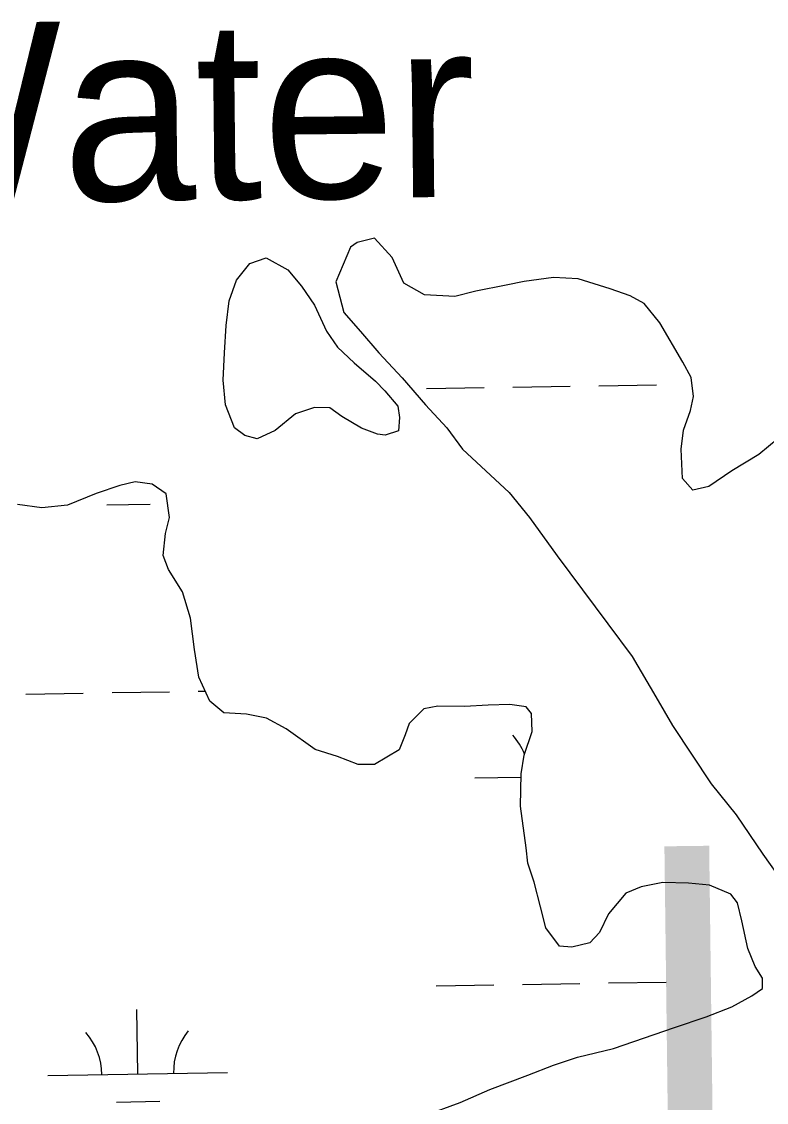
# Model space of a CAD drawing. Extents: x 3855477 to 3893699, y 299188 to 325115.
# Drawn here: x 3879930 to 3880345, y 308189 to 308791 of the extents above; entities that cross this region are included whole.
import ezdxf

# ---------------------------------------------------------------- set-up
doc = ezdxf.new("R2010")
doc.units = 0
for name, color, linetype in [('V-RIVR-IDEN', 7, 'Continuous'), ('V-TOPO-GNAM-IDEN', 7, 'Continuous'), ('V-TOPO-SHOR', 7, 'Continuous'), ('V-WETL-SWMP', 7, 'Continuous')]:
    doc.layers.add(name, color=color, linetype=linetype)

msp = doc.modelspace()

# ---------------------------------------------------------------- linework, layer by layer
at = {"layer": 'V-TOPO-SHOR'}
for points in [[(3880351.58, 308558.6), (3880340.87, 308549.83), (3880325.94, 308540.6), (3880313.12, 308531.87), (3880304.12, 308529.92), (3880298.43, 308536.35), (3880297.67, 308552.72), (3880298.92, 308563.24), (3880302.81, 308574.25), (3880304.54, 308582.13), (3880303.15, 308592.7), (3880298.55, 308601.23), (3880285.76, 308623.08), (3880276.99, 308633.79), (3880269.15, 308638.15), (3880258.15, 308642.04), (3880240.32, 308647.64), (3880226.62, 308648.41), (3880210.23, 308646.07), (3880200.17, 308644.14), (3880183.23, 308640.76), (3880171.57, 308637.8), (3880154.71, 308638.64), (3880143.22, 308645.17), (3880136.63, 308659.53), (3880126.8, 308670.26), (3880117.26, 308667.79), (3880113.52, 308665.23), (3880105.26, 308645.86), (3880109.7, 308628.9), (3880119, 308618.18), (3880129.34, 308606.39), (3880142.27, 308592.45), (3880155.19, 308577.45), (3880167.08, 308564.57), (3880175.84, 308552.81), (3880201.77, 308528.61), (3880213.12, 308514.69), (3880228.56, 308493.31), (3880256.88, 308455.35), (3880270.27, 308437.18), (3880283.58, 308414.78), (3880292.78, 308398.79), (3880314.35, 308366.23), (3880328.28, 308349.1), (3880343.18, 308327.21), (3880354.49, 308311.18)], [(3880119.61, 308564.36), (3880108.65, 308570.89), (3880101.88, 308575.76), (3880093.44, 308575.92), (3880082.83, 308572.41), (3880071.58, 308563.12), (3880061.48, 308558.56), (3880054.65, 308560.26), (3880048.93, 308564.59), (3880043.88, 308577.34), (3880042.55, 308591.08), (3880043.35, 308606.36), (3880044.15, 308621.65), (3880045.98, 308635.33), (3880049.89, 308646.87), (3880057.44, 308656.22), (3880066.46, 308659.23), (3880078.48, 308652.68), (3880086.23, 308643.57), (3880093.42, 308632.89), (3880100.02, 308618.53), (3880106.18, 308609.45), (3880115.52, 308600.84), (3880127.47, 308590.6), (3880132.65, 308585.23), (3880139.88, 308576.66), (3880140.82, 308570.31), (3880140.16, 308562.94), (3880132.73, 308560.44), (3880128.52, 308561.04), (3880119.61, 308564.36)], [(3880154.36, 308181.35), (3880174.54, 308188.9), (3880191.01, 308195.99), (3880212.26, 308204.04), (3880226.6, 308209.59), (3880239.87, 308214.09), (3880260, 308219), (3880293.96, 308230.52), (3880311.48, 308236.54), (3880325.82, 308242.08), (3880337, 308248.2), (3880342.88, 308252.32), (3880342.98, 308258.12), (3880338.88, 308264.52), (3880334.84, 308274.61), (3880331.43, 308289.97), (3880328.97, 308300.04), (3880325.37, 308304.85), (3880313.33, 308309.81), (3880301.75, 308311.08), (3880287.51, 308311.34), (3880275.33, 308308.92), (3880266.83, 308305.38), (3880257.13, 308293.95), (3880252.2, 308283.49), (3880246.82, 308277.79), (3880236.75, 308275.33), (3880229.91, 308275.98), (3880222.18, 308286.14), (3880219.23, 308297.8), (3880215.78, 308311.58), (3880212.28, 308322.19), (3880211.38, 308330.64), (3880208.11, 308353.91), (3880208.43, 308371.84), (3880210.2, 308382.35), (3880214.66, 308395.46), (3880214.32, 308405.49), (3880211.22, 308409.23), (3880202.27, 308410.45), (3880190.14, 308410.14), (3880176.94, 308409.33), (3880162.18, 308409.6), (3880154.24, 308408.16), (3880146.18, 308399.86), (3880143.95, 308393.57), (3880140.64, 308385.2), (3880126.77, 308377.01), (3880117.81, 308377.17), (3880106.29, 308381.59), (3880093.7, 308385.51), (3880077.55, 308396.88), (3880066.59, 308402.88), (3880055.55, 308405.19), (3880042.91, 308405.95), (3880035.11, 308412.42), (3880029.02, 308425.71), (3880026.67, 308441.05), (3880024.34, 308458.5), (3880019.86, 308473.35), (3880012.17, 308485.62), (3880009.15, 308493.58), (3880010.43, 308505.69), (3880012.7, 308514.62), (3880010.83, 308527.84), (3880003.01, 308533.25), (3879993.54, 308534.48), (3879985.07, 308532.52), (3879971.8, 308528.01), (3879955.86, 308521.45), (3879941.59, 308520.12), (3879927.91, 308521.95)]]:
    msp.add_lwpolyline(points, dxfattribs=at)
at = {"layer": 'V-WETL-SWMP'}
for p, q in [((3880117.26, 308667.79), (3880113.52, 308665.22)), ((3880126.8, 308670.26), (3880117.26, 308667.79)), ((3880136.63, 308659.53), (3880126.8, 308670.26)), ((3880113.52, 308665.22), (3880105.26, 308645.86)), ((3880143.22, 308645.17), (3880136.63, 308659.53)), ((3880226.62, 308648.41), (3880210.23, 308646.07)), ((3880240.32, 308647.64), (3880226.62, 308648.41)), ((3880105.26, 308645.86), (3880109.7, 308628.9)), ((3880154.71, 308638.64), (3880143.22, 308645.17)), ((3880200.17, 308644.14), (3880183.23, 308640.76)), ((3880210.23, 308646.07), (3880200.17, 308644.14)), ((3880258.15, 308642.04), (3880240.32, 308647.64)), ((3880269.15, 308638.15), (3880258.15, 308642.04)), ((3880171.57, 308637.8), (3880154.71, 308638.64)), ((3880183.23, 308640.76), (3880171.57, 308637.8)), ((3880276.99, 308633.79), (3880269.15, 308638.15)), ((3880285.76, 308623.08), (3880276.99, 308633.79)), ((3880109.7, 308628.9), (3880119, 308618.18)), ((3880119, 308618.18), (3880129.34, 308606.39)), ((3880298.55, 308601.23), (3880285.76, 308623.08)), ((3880129.34, 308606.39), (3880142.27, 308592.45)), ((3880303.14, 308592.7), (3880298.55, 308601.23)), ((3880142.27, 308592.45), (3880155.19, 308577.44)), ((3880203.82, 308587.28), (3880235.82, 308587.8)), ((3880251.82, 308588.06), (3880283.81, 308588.58)), ((3880304.54, 308582.13), (3880303.14, 308592.7)), ((3880155.83, 308586.5), (3880187.83, 308587.02)), ((3880302.81, 308574.25), (3880304.54, 308582.13)), ((3880155.19, 308577.44), (3880167.08, 308564.57)), ((3880298.92, 308563.24), (3880302.81, 308574.25)), ((3880167.08, 308564.57), (3880175.84, 308552.81)), ((3880297.67, 308552.72), (3880298.92, 308563.24)), ((3880351.58, 308558.6), (3880340.87, 308549.83)), ((3880175.84, 308552.81), (3880201.77, 308528.61)), ((3880298.43, 308536.35), (3880297.67, 308552.72)), ((3880340.87, 308549.83), (3880325.94, 308540.6)), ((3880325.94, 308540.6), (3880313.12, 308531.87)), ((3879993.54, 308534.48), (3879985.07, 308532.52)), ((3880003.01, 308533.25), (3879993.54, 308534.48)), ((3880304.12, 308529.92), (3880298.43, 308536.35)), ((3879971.8, 308528.01), (3879955.86, 308521.45)), ((3879985.07, 308532.52), (3879971.8, 308528.01)), ((3880010.83, 308527.84), (3880003.01, 308533.25)), ((3880012.7, 308514.62), (3880010.83, 308527.84)), ((3880201.77, 308528.61), (3880213.13, 308514.69)), ((3880313.12, 308531.87), (3880304.12, 308529.92)), ((3879941.59, 308520.12), (3879927.91, 308521.95)), ((3879977.8, 308521.73), (3880001.8, 308522.12)), ((3879955.86, 308521.45), (3879941.59, 308520.12)), ((3880010.43, 308505.69), (3880012.7, 308514.62)), ((3880213.13, 308514.69), (3880228.56, 308493.31)), ((3880009.15, 308493.58), (3880010.43, 308505.69)), ((3880012.17, 308485.62), (3880009.15, 308493.58)), ((3880228.56, 308493.31), (3880256.88, 308455.35)), ((3880019.86, 308473.35), (3880012.17, 308485.62)), ((3880024.34, 308458.5), (3880019.86, 308473.35)), ((3880026.66, 308441.05), (3880024.34, 308458.5)), ((3880256.88, 308455.35), (3880270.27, 308437.18)), ((3880029.02, 308425.71), (3880026.66, 308441.05)), ((3880270.27, 308437.18), (3880283.58, 308414.78)), ((3880035.11, 308412.42), (3880029.02, 308425.71)), ((3879932.67, 308416.34), (3879964.66, 308416.86)), ((3879980.66, 308417.12), (3880012.65, 308417.64)), ((3880028.65, 308417.9), (3880032.57, 308417.97)), ((3880283.58, 308414.78), (3880292.78, 308398.79)), ((3880042.91, 308405.95), (3880035.11, 308412.42)), ((3880154.24, 308408.15), (3880146.18, 308399.86)), ((3880162.17, 308409.59), (3880154.24, 308408.15)), ((3880176.94, 308409.33), (3880162.17, 308409.59)), ((3880190.14, 308410.14), (3880176.94, 308409.33)), ((3880202.27, 308410.45), (3880190.14, 308410.14)), ((3880211.22, 308409.23), (3880202.27, 308410.45)), ((3880214.32, 308405.49), (3880211.22, 308409.23)), ((3880055.55, 308405.19), (3880042.91, 308405.95)), ((3880066.59, 308402.88), (3880055.55, 308405.19)), ((3880077.55, 308396.88), (3880066.59, 308402.88)), ((3880214.66, 308395.46), (3880214.32, 308405.49)), ((3880093.7, 308385.51), (3880077.55, 308396.88)), ((3880146.18, 308399.86), (3880143.95, 308393.57)), ((3880210.21, 308382.35), (3880214.66, 308395.46)), ((3880292.78, 308398.79), (3880314.35, 308366.23)), ((3880143.95, 308393.57), (3880140.64, 308385.19)), ((3880106.29, 308381.59), (3880093.7, 308385.51)), ((3880140.64, 308385.19), (3880126.77, 308377)), ((3880117.81, 308377.17), (3880106.29, 308381.59)), ((3880126.77, 308377), (3880117.81, 308377.17)), ((3880208.43, 308371.84), (3880210.21, 308382.35)), ((3880208.11, 308353.91), (3880208.43, 308371.84)), ((3880182.77, 308369.67), (3880208.4, 308370.08)), ((3880314.35, 308366.23), (3880328.28, 308349.1)), ((3880211.38, 308330.64), (3880208.11, 308353.91)), ((3880328.28, 308349.1), (3880343.18, 308327.21)), ((3880212.28, 308322.19), (3880211.38, 308330.64)), ((3880343.18, 308327.21), (3880354.49, 308311.18)), ((3880215.78, 308311.58), (3880212.28, 308322.19)), ((3880219.23, 308297.8), (3880215.78, 308311.58)), ((3880287.51, 308311.33), (3880275.34, 308308.92)), ((3880301.75, 308311.08), (3880287.51, 308311.33)), ((3880313.33, 308309.81), (3880301.75, 308311.08)), ((3880266.83, 308305.38), (3880257.13, 308293.95)), ((3880275.34, 308308.92), (3880266.83, 308305.38)), ((3880325.37, 308304.85), (3880313.33, 308309.81)), ((3880328.97, 308300.04), (3880325.37, 308304.85)), ((3880331.43, 308289.97), (3880328.97, 308300.04)), ((3880222.18, 308286.14), (3880219.23, 308297.8)), ((3880257.13, 308293.95), (3880252.2, 308283.49)), ((3880334.84, 308274.61), (3880331.43, 308289.97)), ((3880229.91, 308275.98), (3880222.18, 308286.14)), ((3880252.2, 308283.49), (3880246.82, 308277.79)), ((3880236.75, 308275.33), (3880229.91, 308275.98)), ((3880246.82, 308277.79), (3880236.75, 308275.33)), ((3880338.88, 308264.52), (3880334.84, 308274.61)), ((3880342.98, 308258.12), (3880338.88, 308264.52)), ((3880342.88, 308252.32), (3880342.98, 308258.12)), ((3880161.25, 308253.87), (3880193.25, 308254.39)), ((3880209.24, 308254.65), (3880241.24, 308255.17)), ((3880257.24, 308255.43), (3880289.23, 308255.95)), ((3880337, 308248.2), (3880342.88, 308252.32)), ((3880325.82, 308242.08), (3880337, 308248.2)), ((3879994.96, 308204.72), (3879994.38, 308240.72)), ((3880311.48, 308236.53), (3880325.82, 308242.08)), ((3880293.96, 308230.52), (3880311.48, 308236.53)), ((3880260, 308219), (3880293.96, 308230.52)), ((3880239.87, 308214.09), (3880260, 308219)), ((3880212.26, 308204.04), (3880226.6, 308209.59)), ((3880226.6, 308209.59), (3880239.87, 308214.09)), ((3879944.97, 308203.91), (3880044.96, 308205.54)), ((3880191.01, 308195.99), (3880212.26, 308204.04)), ((3880174.54, 308188.9), (3880191.01, 308195.99)), ((3879983.22, 308189.1), (3880007.21, 308189.49))]:
    msp.add_line(p, q, dxfattribs=at)
msp.add_lwpolyline([(3880128.52, 308561.04), (3880119.61, 308564.36), (3880108.65, 308570.89), (3880101.88, 308575.76), (3880093.44, 308575.92), (3880082.83, 308572.41), (3880071.58, 308563.12), (3880061.48, 308558.56), (3880054.65, 308560.26), (3880048.93, 308564.59), (3880043.88, 308577.34), (3880042.55, 308591.08), (3880043.35, 308606.36), (3880044.16, 308621.65), (3880045.98, 308635.33), (3880049.89, 308646.86), (3880057.44, 308656.22), (3880066.46, 308659.23), (3880078.48, 308652.68), (3880086.23, 308643.57), (3880093.42, 308632.89), (3880100.02, 308618.53), (3880106.18, 308609.45), (3880115.52, 308600.84), (3880127.47, 308590.6), (3880132.65, 308585.23), (3880139.88, 308576.66), (3880140.82, 308570.31), (3880140.16, 308562.94), (3880132.73, 308560.43)], close=True, dxfattribs=at)
for centre, start, end in [((3880177.52, 308370.06), 21.26723, 41.7052), ((3879939.72, 308204.3), 0.16154, 41.7052), ((3880050.19, 308206.1), 140.16154, 181.7052)]:
    msp.add_arc(centre, 35.25, start, end, dxfattribs=at)

# ---------------------------------------------------------------- texts
at = {"layer": 'V-RIVR-IDEN'}
msp.add_text('Water', height=100, rotation=0.62281, dxfattribs=at).set_placement((3879827, 308689.49))
at = {"layer": 'V-TOPO-GNAM-IDEN'}
msp.add_text('LA.', height=200, rotation=0.71864, dxfattribs=at).set_placement((3880268.87, 308131.26))

doc.saveas('drawing.dxf')
